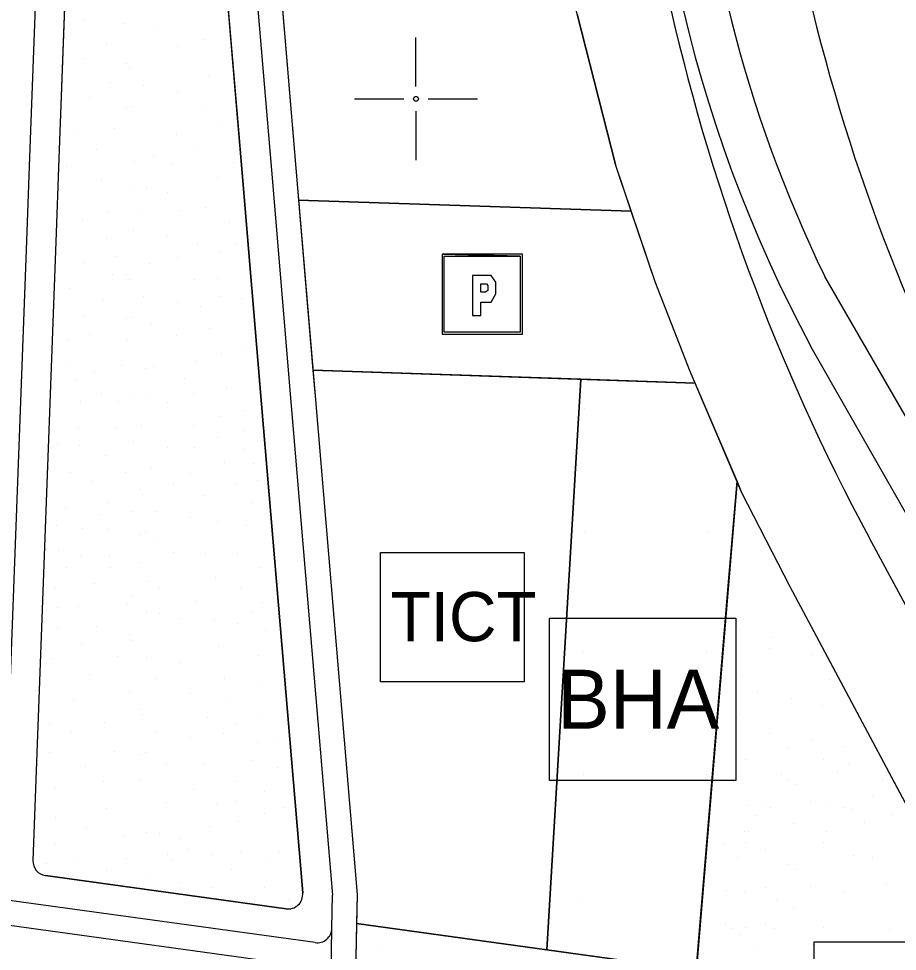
# Model space of a CAD drawing. Extents: x 419109 to 421295, y 4452223 to 4457798.
# Drawn here: x 419919.1 to 420098, y 4452326.6 to 4452516.3 of the extents above; entities that cross this region are included whole.
import ezdxf

# ---------------------------------------------------------------- set-up
doc = ezdxf.new("R2010")
doc.units = 0
for name, color, linetype in [('ADA', 7, 'Continuous'), ('ADAKENARI', 7, 'Continuous'), ('Default', 7, 'Continuous'), ('KALDIRIM', 7, 'Continuous'), ('LJ_SEMBOL', 7, 'Continuous'), ('PAFTALAMA', 7, 'Continuous'), ('PL_AYA_PARK_DINLENME', 7, 'Continuous'), ('PL_GENEL_OTOPARK', 7, 'Continuous'), ('PL_K_BHA', 7, 'Continuous'), ('PL_REKRASYON', 7, 'Continuous'), ('PL_TİCT', 7, 'Continuous'), ('PL_TURZM', 7, 'Continuous'), ('RAYLI_TOPLU_TAŞIMA_HATTI', 7, 'Continuous'), ('TR_PARKALANI', 7, 'Continuous'), ('TR_TİCK', 7, 'Continuous'), ('TR_TİCT', 7, 'Continuous'), ('TR_YONETIMMERK', 7, 'Continuous')]:
    doc.layers.add(name, color=color, linetype=linetype)

# ---------------------------------------------------------------- blocks, each defined once
blk = doc.blocks.new('POINT_DISPLAY')
at = {"layer": 'Default'}
blk.add_line((0, 0), (0, 0), dxfattribs=at)

msp = doc.modelspace()

# ---------------------------------------------------------------- linework, layer by layer
at = {"layer": 'ADA'}
for p, q in [((419958.54, 4452688.24), (419975.57, 4452485.88)), ((419975.57, 4452485.88), (419979.54, 4452438.79)), ((419979.54, 4452438.79), (419988.02, 4452338.14)), ((420065.34, 4452422.2), (420055.86, 4452308.52)), ((419988.02, 4452338.14), (419987.54, 4452312.12)), ((420057.04, 4452322.67), (419987.91, 4452332.22))]:
    msp.add_line(p, q, dxfattribs=at)
at = {"layer": 'ADAKENARI'}
for p, q in [((419950.94, 4452647.37), (419964.61, 4452484.96)), ((419929.09, 4452534.89), (419927.35, 4452487.89)), ((420032.78, 4452517.2), (420040.61, 4452486.64)), ((419927.35, 4452487.89), (419926.71, 4452470.9)), ((420048.7, 4452462.77), (420040.61, 4452486.64)), ((419964.61, 4452484.96), (419968.58, 4452437.87)), ((420043.83, 4452477.12), (419976.12, 4452479.4)), ((419926.71, 4452470.9), (419922.03, 4452345.06)), ((420055.82, 4452444.54), (420048.7, 4452462.77)), ((419979.03, 4452444.78), (420056.83, 4452442.16)), ((420026.63, 4452326.87), (420033.53, 4452442.95)), ((420066.34, 4452419.86), (420055.82, 4452444.54)), ((419968.58, 4452437.87), (419976.96, 4452338.44)), ((420076.14, 4452400.7), (420066.34, 4452419.86)), ((420103.35, 4452349.71), (420076.14, 4452400.7)), ((419973.56, 4452335.22), (419924.62, 4452341.98))]:
    msp.add_line(p, q, dxfattribs=at)
for centre, start, end in [((419925.03, 4452344.95), 177.8698, 262.1303), ((419973.97, 4452338.19), 262.1303, 4.8168)]:
    msp.add_arc(centre, 3, start, end, dxfattribs=at)
at = {"layer": 'KALDIRIM'}
for p, q in [((419953.36, 4452690.17), (419970.59, 4452485.46)), ((419923.1, 4452535.11), (419921.35, 4452488.12)), ((419921.35, 4452488.12), (419920.72, 4452471.12)), ((419970.59, 4452485.46), (419974.56, 4452438.37)), ((419920.72, 4452471.12), (419915.86, 4452340.47)), ((419974.56, 4452438.37), (419983.02, 4452337.98)), ((420135.03, 4452331.26), (420092.28, 4452410.64)), ((419920.18, 4452336.54), (419912.45, 4452337.61)), ((419979.48, 4452328.34), (419920.18, 4452336.54)), ((419982.89, 4452331.26), (419983.02, 4452337.98)), ((419912.72, 4452332.52), (419980.1, 4452323.21)), ((419982.69, 4452320.18), (419982.89, 4452331.26))]:
    msp.add_line(p, q, dxfattribs=at)
for centre, radius, start, end in [((420469.12, 4452613.56), 428, 176.3547, 208.3024), ((420469.12, 4452613.56), 400, 176.3547, 208.3008), ((419979.89, 4452331.31), 3, 262.1303, 358.9438)]:
    msp.add_arc(centre, radius, start, end, dxfattribs=at)
at = {"layer": 'LJ_SEMBOL'}
for points in [[(420021.65, 4452468.4), (420005.36, 4452468.4), (420021.24, 4452467.99), (420021.24, 4452452.52), (420005.77, 4452452.52), (420005.77, 4452467.99), (420021.24, 4452467.99), (420005.36, 4452468.4), (420005.36, 4452452.11), (420021.65, 4452452.11), (420021.65, 4452468.4)], [(420016.26, 4452462.71), (420015.31, 4452464.06), (420014.6, 4452464.06), (420011.51, 4452464.06), (420011.51, 4452455.92), (420013.17, 4452455.92), (420013.17, 4452458.63), (420014.36, 4452458.63), (420015.31, 4452458.63), (420016.26, 4452460.33), (420016.26, 4452461.69), (420016.26, 4452462.71)], [(420013.17, 4452460.67), (420013.17, 4452462.37), (420013.65, 4452462.37), (420014.36, 4452462.37), (420014.6, 4452462.03), (420014.6, 4452461.35), (420014.6, 4452461.01), (420014.13, 4452460.67), (420013.65, 4452460.67), (420013.17, 4452460.67)]]:
    msp.add_lwpolyline(points, dxfattribs=at)
for points in [[(419992.81, 4452407.74), (420022.02, 4452407.74), (420022.02, 4452381.38), (419992.81, 4452381.38)], [(420027.16, 4452394.38), (420065.09, 4452394.38), (420065.09, 4452361.33), (420027.16, 4452361.33)], [(420081.07, 4452328.51), (420109.07, 4452328.51), (420109.07, 4452300.51), (420081.07, 4452300.51)]]:
    msp.add_lwpolyline(points, close=True, dxfattribs=at)
at = {"layer": 'PAFTALAMA'}
for p, q in [((420000, 4452502.5), (420000, 4452512.5)), ((419987.5, 4452500), (419997.5, 4452500)), ((420002.5, 4452500), (420012.5, 4452500)), ((420000, 4452497.5), (420000, 4452487.5))]:
    msp.add_line(p, q, dxfattribs=at)
msp.add_circle((420000, 4452500), 0.5, dxfattribs=at)
at = {"layer": 'PL_AYA_PARK_DINLENME'}
msp.add_lwpolyline([(419987.91, 4452332.22), (419987.66, 4452318.63), (420049.68, 4452310.06), (420055.92, 4452309.2), (420057.04, 4452322.67), (419987.91, 4452332.22)], dxfattribs=at)
at = {"layer": 'PL_GENEL_OTOPARK'}
msp.add_lwpolyline([(419976.12, 4452479.4), (419979.03, 4452444.78), (420056.83, 4452442.16), (420055.82, 4452444.54), (420048.7, 4452462.77), (420043.83, 4452477.12), (419976.12, 4452479.4)], dxfattribs=at)
at = {"layer": 'PL_K_BHA'}
msp.add_lwpolyline([(420033.53, 4452442.95), (420026.63, 4452326.87), (420057.04, 4452322.67), (420063.5, 4452400.11), (420065.34, 4452422.2), (420056.83, 4452442.16), (420033.53, 4452442.95)], dxfattribs=at)
at = {"layer": 'PL_REKRASYON'}
for points in [[(419934.65, 4452684.29), (419933.21, 4452645.51), (419929.09, 4452534.89), (419927.35, 4452487.89), (419926.71, 4452470.9), (419922.03, 4452345.06)], [(419976.96, 4452338.44), (419968.58, 4452437.87), (419964.61, 4452484.96), (419950.94, 4452647.37)], [(420124.41, 4452309.49), (420115.6, 4452326.77), (420103.35, 4452349.71), (420076.14, 4452400.7), (420066.34, 4452419.86), (420065.34, 4452422.2), (420063.5, 4452400.11), (420057.04, 4452322.67), (420055.92, 4452309.2), (420055.86, 4452308.52), (420085.13, 4452275.26), (420105.16, 4452252.49), (420124.41, 4452309.49)], [(419924.62, 4452341.98), (419973.56, 4452335.22)]]:
    msp.add_lwpolyline(points, dxfattribs=at)
for centre, start, end in [((419925.03, 4452344.95), 177.8698, 262.1303), ((419973.97, 4452338.19), 262.1303, 4.8168)]:
    msp.add_arc(centre, 3, start, end, dxfattribs=at)
at = {"layer": 'PL_TİCT'}
msp.add_lwpolyline([(420026.63, 4452326.87), (420033.53, 4452442.95), (419979.03, 4452444.78), (419979.54, 4452438.79), (419988.02, 4452338.14), (419987.91, 4452332.22), (420026.63, 4452326.87)], dxfattribs=at)
at = {"layer": 'PL_TURZM'}
msp.add_lwpolyline([(419958.54, 4452688.24), (419975.57, 4452485.88), (419976.12, 4452479.4), (420043.83, 4452477.12), (420040.61, 4452486.64), (420032.78, 4452517.2), (420030.68, 4452526.97), (420025.19, 4452558.48), (420023.74, 4452568.37), (420022.74, 4452576.7), (420021.09, 4452598.65), (420019.91, 4452628.23), (420020.44, 4452652.35), (420021.46, 4452669.21), (420023.79, 4452704.81), (420019.27, 4452708.58), (419962.97, 4452694.44), (419958.54, 4452688.24)], dxfattribs=at)
at = {"layer": 'RAYLI_TOPLU_TAŞIMA_HATTI'}
for p, q in [((420111.43, 4452414.96), (420083.19, 4452463.88)), ((420105.24, 4452405.98), (420080.46, 4452449.47))]:
    msp.add_line(p, q, dxfattribs=at)
for radius, start, end in [(281, 176.3547, 208.3008), (272, 182.425, 205.9007)]:
    msp.add_arc((420327.87, 4452582.7), radius, start, end, dxfattribs=at)
at = {"layer": 'TR_TİCK'}
msp.add_lwpolyline([(420019.27, 4452708.58), (419962.97, 4452694.44), (419958.54, 4452688.24), (419975.57, 4452485.88), (419976.12, 4452479.4), (420043.83, 4452477.12), (420040.61, 4452486.64), (420032.78, 4452517.2), (420030.68, 4452526.97), (420025.19, 4452558.48), (420023.74, 4452568.37), (420022.74, 4452576.7), (420021.09, 4452598.65), (420019.91, 4452628.23), (420020.44, 4452652.35), (420021.46, 4452669.21), (420023.79, 4452704.81), (420019.27, 4452708.58)], dxfattribs=at)
at = {"layer": 'TR_TİCT'}
for points in [[(419979.54, 4452438.79), (419988.02, 4452338.14), (419987.91, 4452332.22), (420026.63, 4452326.87), (420033.53, 4452442.95), (419979.03, 4452444.78), (419979.54, 4452438.79)], [(419992.81, 4452381.38), (419992.81, 4452407.74), (420022.02, 4452407.74), (420022.02, 4452381.38), (419992.81, 4452381.38)]]:
    msp.add_lwpolyline(points, dxfattribs=at)

# ---------------------------------------------------------------- block references
at = {"layer": 'TR_PARKALANI', "xscale": 0.1, "yscale": 0.10000000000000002}
for p in [(419932.36, 4452516.11), (419940.44, 4452515.24), (419947.34, 4452514.12), (419937.12, 4452511.35), (419956.88, 4452512.15), (419951.48, 4452510.55), (419932.36, 4452508.3), (419941.06, 4452507.15), (419941.7, 4452506.11), (419957.77, 4452504.59), (419937.85, 4452503.4), (419944.57, 4452502.64), (419933.46, 4452500.29), (419951.48, 4452501.52), (419941.06, 4452498.13), (419942.31, 4452498.39), (419957.14, 4452497.87), (419960.33, 4452494.54), (419931.05, 4452492.87), (419938.58, 4452493.9), (419951.2, 4452492.81), (419955.6, 4452490.22), (419934.92, 4452489.69), (419946.59, 4452488.36), (419942.78, 4452487.32), (419950.55, 4452486.77), (419962.77, 4452487.13), (419928.78, 4452486.3), (419936.03, 4452483.41), (419959.6, 4452483.94), (419942.5, 4452482.15), (419945.13, 4452482.03), (419949.41, 4452481.02), (419937.39, 4452476.99), (419944.21, 4452477.26), (419952.01, 4452477.26), (419957.15, 4452477.99), (419932.18, 4452475.44), (419962.07, 4452474.8), (419936.93, 4452471.6), (419942.5, 4452473.12), (419949.41, 4452472), (419955.55, 4452470.35), (419963.35, 4452470.35), (419938.94, 4452467.85), (419951.48, 4452467.67), (419960.19, 4452468.86), (419932.64, 4452466.66), (419945.71, 4452466.48), (419938.17, 4452464.2), (419941.06, 4452464.28), (419941.7, 4452463.24), (419954.85, 4452463.19), (419959.69, 4452463.46), (419929.53, 4452461.36), (419936.34, 4452458.99), (419944.57, 4452459.77), (419951.48, 4452458.65), (419960.1, 4452459.72), (419964.58, 4452459.35), (419956.08, 4452457.71), (419932.5, 4452455.88), (419941.06, 4452455.26), (419942.31, 4452455.52), (419946.21, 4452454.05), (419957.91, 4452453.23), (419929.03, 4452451.04), (419933.6, 4452452.04), (419941.27, 4452450.94), (419951.33, 4452451.86), (419964.76, 4452449.66), (419960.38, 4452448.2), (419928.98, 4452445.75), (419940.09, 4452445.75), (419944.93, 4452445.19), (419946.59, 4452445.49), (419955.07, 4452446.56), (419934.6, 4452444.51), (419952.88, 4452443.08), (419930.76, 4452442.72), (419961.38, 4452441.35), (419936, 4452440.09), (419942.5, 4452439.28), (419945.13, 4452439.16), (419954.71, 4452440.07), (419931.68, 4452438.42), (419939.48, 4452438.42), (419949.41, 4452438.15), (419960.19, 4452435.41), (419964.94, 4452436.5), (419944.2, 4452433.58), (419954.8, 4452433.58), (419931.31, 4452433.12), (419938.9, 4452432.85), (419965.01, 4452432.62), (419927.02, 4452429.92), (419942.5, 4452430.25), (419959.55, 4452431.11), (419931.61, 4452429.38), (419949.41, 4452429.13), (419954.91, 4452429.06), (419965.01, 4452428.6), (419936.87, 4452427.41), (419961.13, 4452425.99), (419966.98, 4452425.81), (419929.69, 4452423.94), (419940.84, 4452423.94), (419946.14, 4452424.9), (419954.11, 4452423.86), (419934.21, 4452422.25), (419967.76, 4452422.34), (419943.69, 4452420.47), (419950.71, 4452421.61), (419963.46, 4452421.65), (419944.33, 4452419.43), (419957.02, 4452419.32), (419928.72, 4452416.71), (419937.32, 4452417.82), (419966.75, 4452417.82), (419935.77, 4452415.39), (419942.17, 4452416.08), (419947.2, 4452415.96), (419954.11, 4452414.84), (419926.77, 4452413.2), (419932.05, 4452412.63), (419959.53, 4452413.93), (419965.56, 4452413.15), (419937.19, 4452412.29), (419943.69, 4452411.44), (419944.94, 4452411.71), (419947.42, 4452409.86), (419927.22, 4452408.17), (419931.69, 4452407.14), (419937.6, 4452407.14), (419950.71, 4452407.77), (419957.11, 4452407.49), (419963.64, 4452407.49), (419943.72, 4452405.75), (419928.78, 4452404.61), (419937.78, 4452404.61), (419968.12, 4452404.7), (419934.52, 4452401.34), (419945.55, 4452401.73), (419959.12, 4452402.55), (419926.61, 4452400.4), (419947.88, 4452400.5), (419964.33, 4452400.41), (419941.21, 4452397.31), (419942.26, 4452398.93), (419955.23, 4452397.76), (419968.71, 4452397.48), (419927, 4452396.52), (419931.29, 4452396.8), (419945.14, 4452395.47), (419947.76, 4452395.35), (419966.65, 4452395.65), (419952.04, 4452394.34), (419958.94, 4452394.15), (419927, 4452392.27), (419934.99, 4452392.59), (419963.78, 4452393.19), (419969.31, 4452391.81), (420065.91, 4452391.98), (419941.62, 4452390.95), (419942.26, 4452389.9), (420072.58, 4452390.45), (419931.88, 4452389.16), (419959.76, 4452388.57), (420072.05, 4452388.11), (419925.76, 4452386.06), (419939.29, 4452386.61), (419945.14, 4452386.44), (419967.94, 4452386.79), (420080.48, 4452387.06), (419952.04, 4452385.31), (419933.62, 4452382.95), (419947.24, 4452382.08), (420066.55, 4452382.67), (419961.04, 4452381.99), (419967.89, 4452381.35), (420084.2, 4452381.8), (419941.7, 4452379.19), (419954.11, 4452379.11), (420069.43, 4452379.2), (419930.34, 4452377.78), (419961.45, 4452377.92), (420076.33, 4452378.08), (420082.68, 4452376.52), (419943.69, 4452375.72), (419944.33, 4452374.67), (419967.89, 4452374.68), (420065.91, 4452374.68), (419925.49, 4452372.99), (419936.67, 4452373.22), (419957.57, 4452374.13), (419963.19, 4452372.99), (419929.83, 4452371.37), (419947.2, 4452371.21), (419960.81, 4452370.84), (420072.05, 4452370.81), (419954.11, 4452370.08), (419967.8, 4452369.1), (419971.91, 4452369.88), (420080.48, 4452369.76), (419925.49, 4452366.96), (419938.74, 4452367.32), (419944.94, 4452366.96), (420075.92, 4452367.89), (420087.21, 4452368.27), (419943.69, 4452366.69), (419966.48, 4452365.31), (420067.16, 4452365.55), (420082.96, 4452365.55), (419932.77, 4452364.14), (419949.17, 4452364.85), (419956.97, 4452364.85), (419971.91, 4452363.99), (420087.99, 4452364.61), (419943.82, 4452361.4), (420074.41, 4452362.6), (420075.71, 4452361.59), (420085.69, 4452362.98), (420094.99, 4452361.41), (419926.58, 4452359.65), (419936.45, 4452361.11), (419954.82, 4452359.47), (419963.23, 4452361.15), (420077.46, 4452360.48), (419969.22, 4452359.01), (420092.85, 4452358.11), (419937, 4452355.72), (419949.22, 4452356.92), (419959.48, 4452356.49), (419963.41, 4452357.13), (419973.33, 4452355.9), (420067.69, 4452356.23), (420071.11, 4452356.83), (420072.2, 4452355.85), (420080.33, 4452357.01), (420083.49, 4452356.23), (420087.24, 4452355.89), (419926.58, 4452353.8), (419969.26, 4452354.71), (420069.04, 4452354.26), (420088.6, 4452355.39), (420097.02, 4452354.34), (419958.02, 4452351.88), (419963.96, 4452353.07), (420076.82, 4452352.5), (420091.33, 4452352.83), (419932.98, 4452351.6), (419940.46, 4452349.92), (419945.14, 4452350.71), (419947.76, 4452350.6), (420066.9, 4452350.97), (420067.69, 4452350.96), (420083.49, 4452350.96), (419926.58, 4452348.4), (419952.04, 4452349.59), (420062.65, 4452348.25), (420067.16, 4452348.62), (420082.96, 4452348.62), (419949.52, 4452346.2), (419953.73, 4452347.22), (419958.48, 4452346.3), (419964.39, 4452346.85), (419972.19, 4452346.85), (420071.08, 4452347.2), (420089.13, 4452346.07), (419924.76, 4452344.47), (419931.15, 4452345.48), (419941.02, 4452345.48), (419950.16, 4452345.15), (419970.13, 4452344.82), (420065.38, 4452345.68), (420075.71, 4452344.29), (420092.88, 4452345.73), (419937, 4452342.92), (419962.5, 4452343.2), (420077.46, 4452343.18), (419945.14, 4452341.69), (419952.04, 4452340.56), (419958.39, 4452339.54), (419969.26, 4452339.54), (420063.18, 4452338.93), (420066.93, 4452338.59), (420071.11, 4452339.53), (420080.33, 4452339.71), (420087.24, 4452338.59), (420095.81, 4452340.27), (419974.02, 4452337.16), (420073.28, 4452337.03), (420076.82, 4452335.2), (419988, 4452331.51), (420062.94, 4452332.14), (420064.24, 4452331.13), (420067.16, 4452331.32), (420071.2, 4452332.26), (420072.95, 4452331.14), (420082.96, 4452331.32), (420096.45, 4452330.96), (419996.43, 4452330.46), (420010.1, 4452329.73), (420065.99, 4452330.02), (420069.53, 4452327.65), (420080.81, 4452328.03), (419992.28, 4452326.93)]:
    msp.add_blockref('POINT_DISPLAY', p, dxfattribs=at)
at = {"layer": 'TR_YONETIMMERK', "xscale": 0.1, "yscale": 0.10000000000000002}
for p in [(420034.32, 4452436.98), (420059.32, 4452436.98), (420034.32, 4452411.98), (420059.32, 4452411.98), (420034.11, 4452387.61), (420059.11, 4452387.61), (420034.11, 4452362.61), (420059.11, 4452362.61), (420033.1, 4452336.78)]:
    msp.add_blockref('POINT_DISPLAY', p, dxfattribs=at)

# ---------------------------------------------------------------- texts
at = {"layer": 'LJ_SEMBOL'}
for s, height, p in [('TICT', 10, (419994.84, 4452389.66)), ('BHA', 12, (420028.74, 4452371.86))]:
    msp.add_text(s, height=height, dxfattribs=at).set_placement(p)

doc.saveas('drawing.dxf')
